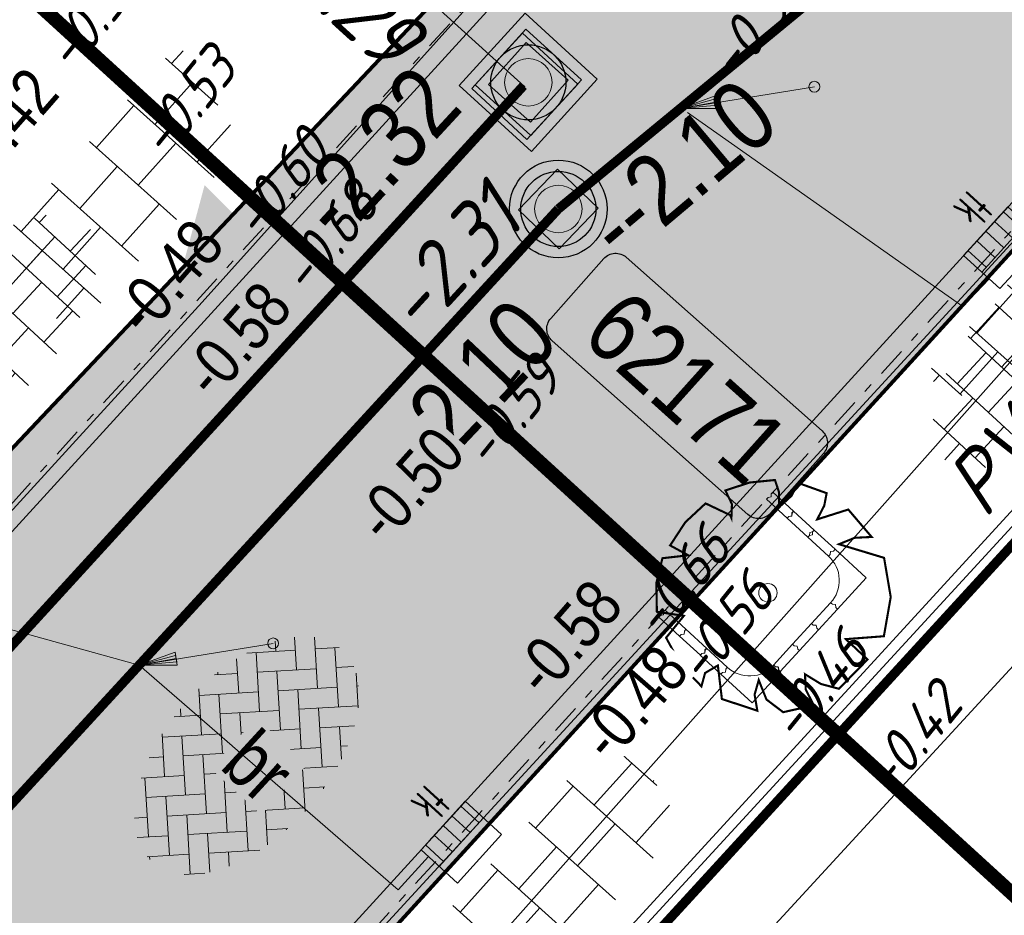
# Model space of a CAD drawing. Header units: metres. Extents: x 111546 to 149831, y 498798 to 507863.
# Tile 996 of 1056: x 111938 to 111949, y 501923 to 501933. Entities that reach past the tile are written whole.
import ezdxf
from ezdxf.enums import TextEntityAlignment as Align

# ---------------------------------------------------------------- set-up
doc = ezdxf.new("R2010")
doc.units = ezdxf.units.M
for name, pattern in [('ACAD_ISO09W100', [45, 24, -3, 6, -3, 6, -3]), ('CENTER', [50.8, 31.75, -6.35, 6.35, -6.35]), ('DASHDOT', [25.4, 12.7, -6.35, 0, -6.35]), ('DASHDOT2', [12.7, 6.35, -3.175, 0, -3.175]), ('DASHED', [19.05, 12.7, -6.35]), ('RI-HWA', [7.4, 5, -2.4])]:
    doc.linetypes.add(name, pattern=pattern)
for name, color, linetype in [('0-dwarsprofiel locatie', 5, 'CENTER'), ('0-hoogte mv-bestaand', 253, 'Continuous'), ('0-hoogte mv-nieuw', 2, 'Continuous'), ('0-werkgrens', 210, 'FENCELINE1'), ('2-bs-Streng gemengd', 252, 'ACAD_ISO09W100'), ('2-nw- bob-DWA', 20, 'Continuous'), ('2-nw-bob-HWA', 160, 'Continuous'), ('2-nw-HWA inspectieput nr', 2, 'Continuous'), ('2-nw-inspectieput-DWA-beton-80', 20, 'Continuous'), ('2-nw-inspectieput-HWA', 160, 'Continuous'), ('2-nw-streng-DWA beton', 20, 'DASHED'), ('2-nw-streng-HWA', 160, 'RI-HWA'), ('2-vw-DWA-streng-PVC250-excl grondwerk', 41, 'RI-HWA-V'), ('2-vw-DWA-streng-volschuimen-PVC 250', 54, 'RI-VOLSCHUIMEN'), ('2-vw-Put inspectie', 54, 'DASHED'), ('2-vw-Streng gemengd  bobtot', 54, 'Continuous'), ('2-vw-Streng regenwater diameter', 150, 'Continuous'), ('3-NW-HV-316010+318010-Afwerken zandbed voor wegfundering en menggranulaat-opp', 20, 'Continuous'), ('3-vw-band-trb-13-15x25', 230, 'Continuous'), ('3-YY-dwarsprofiel', 7, 'Continuous'), ('4-nw-boom tekst', 7, 'Continuous'), ('B01_HOOFDGEBOUW', 1, 'Continuous'), ('B16_LUIFEL', 10, 'Continuous'), ('Q26_BOOM', 252, 'Continuous')]:
    doc.layers.add(name, color=color, linetype=linetype)
for name, color, linetype, lineweight in [('0-kadastrale percelen', 253, 'AI-KADASTRAAL', 9), ('2-nw-inlaat-dwa 125', 10, 'Continuous', 15), ('2-nw-inlaat-hwa 125', 160, 'Continuous', 15), ('2-YY-kolkleiding HWA 125mm', 150, 'Continuous', 15), ('3-nw-arcering-rijweg', 7, 'Continuous', 13), ('3-nw-arcering-trottoir', 2, 'Continuous', 15), ('3-nw-band-trb18-20x20-achterkant-stelspecie', 103, 'DASHDOT2', 15), ('3-nw-band-trb18-20x20-voorkant-stelspecie', 103, 'Continuous', 15), ('3-nw-boomkrans', 3, 'Continuous', 13), ('3-nw-kolk trottoir', 7, 'Continuous', 13), ('3-nw-putrand-bestrating-dwa', 30, 'Continuous', 13), ('3-nw-putrand-bestrating-hwa', 151, 'Continuous', 13), ('3-nw-text-20-herinrichting', 7, 'Continuous', 15), ('3-vw-verharding', 3, 'Continuous', 15), ('4-nw-boom 1e grootte', 7, 'Continuous', 35)]:
    doc.layers.add(name, color=color, linetype=linetype, lineweight=lineweight)
doc.layers.add('3-nw-menggranulaat', color=7, linetype='Continuous', lineweight=13, true_color=0xebebeb)
doc.styles.get("Standard").update_dxf_attribs({"font": 'isocp-ie.shx'})
doc.styles.add('veysel', font='isocp-ie.shx', dxfattribs={"height": 0.1})
doc.styles.add('Zaanstad', font='ARIALN.TTF')
doc.styles.add('Zaanstad 1-200 1.8mm', font='ARIALN.TTF', dxfattribs={"height": 0.36})
doc.styles.add('Zaanstad 1-200 2.5mm', font='ARIALN.TTF', dxfattribs={"height": 0.5})
doc.styles.add('Zaanstad 1-500 1.8mm', font='ARIALN.TTF', dxfattribs={"height": 0.9})
doc.linetypes.add('AI-KADASTRAAL', pattern='A,5.5,-2,["K",Standard,S=1.8,R=0,X=0,Y=-0.9],-2,5.5,-2,[5,NLCS.SHX,S=0.75,R=0,X=0,Y=0],-2', length=19)
doc.linetypes.add('FENCELINE1', pattern='A,6.35,-2.54,[133,ltypeshp.shx,S=2.54,R=0,X=-2.54,Y=0],-2.54,25.4', length=36.83)
doc.linetypes.add('RI-HWA-V', pattern='A,2.5,[24,NLCS.SHX,S=1,R=0,X=0,Y=0],2.5,-1.8', length=6.8)
doc.linetypes.add('RI-VOLSCHUIMEN', pattern='A,0,[50,NLCS.SHX,S=0.5,R=0,X=0,Y=0],4', length=4)

# ---------------------------------------------------------------- blocks, each defined once
blk = doc.blocks.new('Q26')
at = {"linetype": 'Continuous', "lineweight": 20, "const_width": 0.0225}
blk.add_lwpolyline([(0.757, 0.516), (1.237, 0.371), (1.308, -0.046), (1.235, -0.463), (0.83, -0.494), (1.061, -0.711), (0.757, -1.022), (0.565, -0.971), (0.395, -0.867), (0.404, -1.032), (0.49, -1.198), (0.163, -1.271), (-0.015, -1.136), (-0.097, -0.929), (-0.141, -1.084), (-0.112, -1.255), (-0.489, -1.131), (-0.532, -0.774), (-0.668, -0.854), (-0.707, -0.996), (-0.927, -0.766), (-1.083, -0.479), (-0.894, -0.246), (-1.181, -0.203), (-1.187, 0.104), (-1.122, 0.367), (-0.847, 0.398), (-1.04, 0.503), (-0.879, 0.749), (-0.663, 0.95), (-0.402, 0.826), (-0.388, 0.795), (-0.382, 0.942), (-0.452, 1.088), (-0.194, 1.172), (0.076, 1.199), (0.118, 1.07), (0.119, 0.935), (0.148, 0.935), (0.252, 1.031), (0.325, 1.167), (0.626, 1.059), (0.6, 0.925), (0.525, 0.78), (0.856, 0.885), (1.105, 0.593), (0.924, 0.584)], close=True, dxfattribs=at)
at = {"linetype": 'Continuous', "lineweight": 20}
blk.add_circle((0.001, -0.001), 0.0983, dxfattribs=at)
blk = doc.blocks.new('PUTVNB')
at = {"linetype": 'Continuous', "lineweight": 13}
blk.add_line((-0.008, -0.504), (-0.004, -0.498), dxfattribs=at)
at = {"linetype": 'Continuous', "lineweight": 13, "ltscale": 0.04, "flags": 128}
blk.add_lwpolyline([(-0.5, 0.5), (-0.5, -0.5), (0.5, -0.5), (0.5, 0.5), (-0.5, 0.5)], dxfattribs=at)
at = {"linetype": 'Continuous', "lineweight": 13}
blk.add_point((0, 0), dxfattribs=at)
blk = doc.blocks.new('2-inspectieput rond 80cm')
at = {"ltscale": 0.03}
h = blk.add_hatch(color=256, dxfattribs=at)
h.dxf.hatch_style = 1
edge = h.paths.add_edge_path()
edge.add_arc((0, 0), 0.4, 0, 360)
for radius in [0.52, 0.4]:
    blk.add_circle((0, 0), radius)
blk = doc.blocks.new('tgls')
at = {"linetype": 'Continuous'}
for p, q in [((-1.018, -0.663), (-1.018, 0.575)), ((-0.418, -0.668), (-0.418, 0.573)), ((0.182, -0.673), (0.182, 0.57)), ((0.782, -0.678), (0.782, 0.568)), ((-1.018, 0.329), (-1.552, 0.329)), ((0.182, 0.329), (-0.418, 0.329)), ((1.218, 0.329), (0.782, 0.329)), ((-1.618, 0.029), (-1.635, 0.029)), ((-1.618, -0.658), (-1.618, 0.09)), ((-0.418, 0.029), (-1.018, 0.029)), ((0.782, 0.029), (0.182, 0.029)), ((-1.018, -0.271), (-1.618, -0.271)), ((0.182, -0.271), (-0.418, -0.271)), ((1.382, -0.271), (0.782, -0.271)), ((1.382, -0.682), (1.382, -0.248)), ((-1.618, -0.571), (-1.803, -0.571)), ((-0.418, -0.571), (-1.018, -0.571)), ((0.782, -0.571), (0.182, -0.571)), ((1.473, -0.571), (1.382, -0.571))]:
    blk.add_line(p, q, dxfattribs=at)
blk = doc.blocks.new('putrand')
blk.add_lwpolyline([(-0.3, -0.3), (0.3, -0.3), (0.3, 0.3), (-0.3, 0.3)], close=True)
blk.add_circle((0, 0), 0.253)
blk = doc.blocks.new('straatkolk_M')
at = {"linetype": 'Continuous'}
for p, q in [((-0.404, 0.475), (-0.569, -0.255)), ((0.569, 0.255), (-0.404, 0.475)), ((0.569, 0.255), (0.404, -0.475)), ((0.404, -0.475), (-0.569, -0.255))]:
    blk.add_line(p, q, dxfattribs=at)
blk = doc.blocks.new('*U738')
blk.add_line((0.225, 0), (-0.225, 0))
for points in [[(-0.28, -0.262), (-0.28, 0)], [(0, -0.262), (0, 0)], [(-0.14, -0.262), (-0.14, 0)], [(0.14, -0.262), (0.14, 0)], [(0.28, -0.262), (0.28, 0)], [(0.349, -0.262), (-0.349, -0.262)]]:
    blk.add_lwpolyline(points)
at = {"xscale": -0.7000000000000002, "yscale": 0.7000000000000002, "zscale": 0.7000000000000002, "rotation": 347.2593789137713}
blk.add_blockref('straatkolk_M', (0, -0.262), dxfattribs=at)
at = {"linetype": 'DASHDOT', "lineweight": 5, "width": 0.665014}
blk.add_text('tk', height=0.3703, rotation=179.9746, dxfattribs=at).set_placement((0.214, 0.438))
blk = doc.blocks.new('2-inlaat')
for p, q in [((-1.728, 2.693), (0, 0)), ((0, 0), (-0.357, 0.822))]:
    blk.add_line(p, q)
blk.add_lwpolyline([(-0.357, 0.822), (-0.618, 0.653), (0, 0), (-0.424, 0.781), (-0.552, 0.694), (0, 0), (-0.491, 0.739)])
blk.add_circle((-1.728, 2.693), 0.128)
blk = doc.blocks.new('2-inspectieput 80x80')
h = blk.add_hatch(color=256)
h.dxf.hatch_style = 1
edge = h.paths.add_edge_path()
edge.add_arc((0, 0), 0.4, 0, 360)
at = {"flags": 128}
for points in [[(-0.52, 0.52), (0.52, 0.52), (0.52, -0.52), (-0.52, -0.52)], [(-0.4, 0.4), (0.4, 0.4), (0.4, -0.4), (-0.4, -0.4)]]:
    blk.add_lwpolyline(points, close=True, dxfattribs=at)
blk.add_circle((0, 0), 0.4)
blk = doc.blocks.new('3-boomkrans hoekstuk')
blk.add_lwpolyline([(-0.35, 0), (-0.375, 0), (-0.35, 0, -0.414214), (0, 0.35), (0, 0.375), (-0.02, 0.4), (0, 0.425), (0, 0.45), (-0.45, 0.45), (-0.45, 0), (-0.425, 0), (-0.45, 0)], format="xyb")
blk.add_lwpolyline([(-0.425, 0), (-0.4, -0.02), (-0.375, 0)])
blk = doc.blocks.new('3-boomkrans passtuk')
blk.add_lwpolyline([(0, 0.075), (-0.02, 0.05), (0, 0.025), (0, 0), (0.3, 0), (0.3, 0.025), (0.28, 0.05), (0.3, 0.075), (0.3, 0.1), (0, 0.1)], close=True)
blk = doc.blocks.new('4-boom 1e grootte')
at = {"layer": '4-nw-boom tekst', "style": 'Zaanstad'}
blk.add_attdef('BOOMSOORT', text='', height=0.9, dxfattribs=at).set_placement((2.842, 1.834), align=Align.BOTTOM_LEFT)

msp = doc.modelspace()

# ---------------------------------------------------------------- hatches: boundary and pattern name
at = {"layer": '3-nw-arcering-rijweg'}
h = msp.add_hatch(dxfattribs=at)
h.set_pattern_fill('AVH-BSS_KEIFORMAAT_ELLEBOOG', color=256, scale=2, angle=73.40257, pattern_type=2)
h.set_pattern_definition([(93.426, (111941.18873, 501926.80042), (-0.222174, 0.197075), [0.63, -0.21]), (3.426, (111940.76948, 501926.77532), (-0.222174, 0.197075), [0.63, -0.21])])
edge = h.paths.add_edge_path()
edge.add_ellipse((111940.7082, 501925.051), major_axis=(-1.0089, -1.129), ratio=0.5677801, start_angle=0, end_angle=360)
at = {"layer": '3-nw-arcering-trottoir'}
h = msp.add_hatch(dxfattribs=at)
h.set_pattern_fill('AVH-TEGEL_300X300_HALFST', color=256, scale=1.5, angle=207.28426, style=0, pattern_type=2)
h.set_pattern_definition([(227.307736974, (397372.72466, 81315.53694), (-0.13975080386, -0.48331636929), [0.45, -0.45]), (317.30773697, (397372.72466, 81315.53694), (0.3051271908, 0.3307527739), [])])
edge = h.paths.add_edge_path()
edge.add_ellipse((111938.068, 501929.6528), major_axis=(-0.9096, -1.073), ratio=0.488545, start_angle=0, end_angle=360)
h = msp.add_hatch(dxfattribs=at)
h.set_pattern_fill('AVH-TEGEL_300X300_HALFST', color=256, scale=1.5, angle=207.28426, style=0, pattern_type=2)
h.set_pattern_definition([(227.307736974, (397383.71692, 81315.1446), (-0.13975080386, -0.48331636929), [0.45, -0.45]), (317.30773697, (397383.7169, 81315.1446), (0.3051271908, 0.3307527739), [])])
edge = h.paths.add_edge_path()
edge.add_ellipse((111949.0602, 501929.2605), major_axis=(-0.9096, -1.073), ratio=0.488545, start_angle=0, end_angle=360)

# ---------------------------------------------------------------- linework, layer by layer
at = {"layer": '0-dwarsprofiel locatie', "ltscale": 0.02, "const_width": 0.15}
msp.add_lwpolyline([(111937.0795, 501934.3319), (111950.1986, 501922.3556)], dxfattribs=at)
at = {"layer": '0-kadastrale percelen', "ltscale": 0.25}
msp.add_lwpolyline([(111961.789, 501895.338), (111962.526, 501894.663), (111980.717, 501914.5), (111956.855, 501936.384), (111938.663, 501916.546), (111939.356, 501915.911)], dxfattribs=at)
at = {"layer": '2-bs-Streng gemengd', "ltscale": 0.1, "flags": 128}
msp.add_lwpolyline([(111943.6639, 501932.1665), (111908.74, 501963.908)], dxfattribs=at)
at = {"layer": '2-nw-HWA inspectieput nr', "ltscale": 0.05, "elevation": 0.6224, "flags": 128}
msp.add_lwpolyline([(111943.9451, 501929.7012), (111944.5085, 501930.3369, -0.4142136), (111944.7483, 501930.3514), (111946.8325, 501928.5044, -0.4142136), (111946.847, 501928.2646), (111946.2835, 501927.6288, -0.4142136), (111946.0437, 501927.6144), (111943.9595, 501929.4613, -0.4142136)], format="xyb", close=True, dxfattribs=at)
at = {"layer": '2-nw-streng-DWA beton', "ltscale": 0.1, "const_width": 0.1}
msp.add_lwpolyline([(111923.0445, 501909.6409), (111943.6536, 501932.1759)], dxfattribs=at)
at = {"layer": '2-nw-streng-HWA', "ltscale": 0.25, "const_width": 0.1}
for points in [[(111944.0246, 501930.8653), (111967.2878, 501950.0232)], [(111916.9672, 501901.4334), (111944.0246, 501930.8653)]]:
    msp.add_lwpolyline(points, dxfattribs=at)
at = {"layer": '2-vw-DWA-streng-PVC250-excl grondwerk', "ltscale": 0.2, "flags": 128}
msp.add_lwpolyline([(111943.668, 501932.171), (111922.925, 501909.59)], dxfattribs=at)
at = {"layer": '2-vw-DWA-streng-volschuimen-PVC 250', "ltscale": 0.4, "flags": 128}
msp.add_lwpolyline([(111957.8867, 501939.4235), (111940.848, 501920.253)], dxfattribs=at)
at = {"layer": '3-nw-band-trb18-20x20-achterkant-stelspecie', "ltscale": 0.05}
msp.add_lwpolyline([(111951.3557, 501894.2557), (111933.2036, 501910.8346, -0.4142136), (111933.0884, 501913.3776), (111958.7081, 501941.4282)], format="xyb", dxfattribs=at)
msp.add_lwpolyline([(111948.3212, 501938.8044), (111928.7332, 501917.3577)], dxfattribs=at)
at = {"layer": '3-vw-band-trb-13-15x25', "ltscale": 0.1}
for points in [[(111934.757, 501915.203), (111939.232, 501920.044), (111952.39, 501934.352), (111957.401, 501939.761)], [(111948.241, 501938.781), (111940.233, 501929.875), (111902.797, 501888.899)]]:
    msp.add_lwpolyline(points, dxfattribs=at)
at = {"layer": 'B01_HOOFDGEBOUW'}
msp.add_lwpolyline([(111945.408, 501899.998), (111934.284, 501910.168), (111956.585, 501934.397), (111966.125, 501925.702)], dxfattribs=at)
at = {"layer": 'B16_LUIFEL'}
msp.add_lwpolyline([(111939.451, 501915.794), (111938.719, 501916.466), (111956.522, 501935.829), (111978.739, 501925.422), (111975.492, 501918.473), (111980.437, 501913.993), (111963.135, 501895.174), (111962.391, 501895.844)], dxfattribs=at)

# ---------------------------------------------------------------- block references
at = {"layer": '2-nw-inlaat-dwa 125', "xscale": 0.4513648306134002, "yscale": 0.4513648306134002, "zscale": 0.4513648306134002, "rotation": 331.7203266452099}
msp.add_blockref('2-inlaat', (111938.1651, 501926.163), dxfattribs=at)
at = {"layer": '2-nw-inlaat-hwa 125', "xscale": 0.4513648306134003, "yscale": 0.4513648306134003, "zscale": 0.4513648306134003, "rotation": 246.5078384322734}
msp.add_blockref('2-inlaat', (111945.3242, 501931.9355), dxfattribs=at)
at = {"layer": '2-nw-inspectieput-DWA-beton-80', "rotation": 317.5550097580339}
msp.add_blockref('2-inspectieput 80x80', (111943.7054, 501932.2125), dxfattribs=at)
at = {"layer": '2-nw-inspectieput-HWA', "rotation": 359.6124130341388}
msp.add_blockref('2-inspectieput rond 80cm', (111944.0246, 501930.8653, 0.1), dxfattribs=at)
at = {"layer": '2-vw-Put inspectie', "xscale": 0.8, "yscale": 0.8, "zscale": 0.8, "rotation": 47.30745791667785}
msp.add_blockref('PUTVNB', (111943.668, 501932.171), dxfattribs=at)
at = {"layer": '3-nw-boomkrans'}
for name, p, rotation in [('3-boomkrans passtuk', (111946.7489, 501927.4476), 137.4307668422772), ('3-boomkrans passtuk', (111946.6812, 501927.374), 317.4307668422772), ('3-boomkrans hoekstuk', (111946.6654, 501926.9133), 227.4307668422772), ('3-boomkrans passtuk', (111946.9231, 501926.6764), 227.4307668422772), ('3-boomkrans passtuk', (111946.7202, 501926.4555), 227.4307668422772), ('3-boomkrans hoekstuk', (111946.0601, 501926.2472), 137.4307668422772), ('3-boomkrans passtuk', (111946.5172, 501926.2345), 227.4307668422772)]:
    msp.add_blockref(name, p, dxfattribs=dict(at, rotation=rotation))
at = {"layer": '3-nw-kolk trottoir', "ltscale": 0.05, "rotation": 47.59341453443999}
for p in [(111948.5737, 501930.6288), (111942.7988, 501924.3059)]:
    msp.add_blockref('*U738', p, dxfattribs=at)
at = {"layer": '3-nw-putrand-bestrating-dwa', "zscale": 1.528603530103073, "rotation": 138.0939312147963}
msp.add_blockref('putrand', (111943.7054, 501932.2125), dxfattribs=at)
at = {"layer": '3-nw-putrand-bestrating-hwa', "rotation": 316.1488550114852}
msp.add_blockref('putrand', (111944.0246, 501930.8653, 0.1), dxfattribs=at)
at = {"layer": '3-vw-verharding', "rotation": 228.1031230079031}
for p in [(111939.2536, 501930.8258), (111949.4283, 501929.7456), (111943.9274, 501923.586)]:
    msp.add_blockref('tgls', p, dxfattribs=at)
at = {"layer": 'Q26_BOOM'}
msp.add_blockref('Q26', (111946.255, 501926.783), dxfattribs=at)

# ---------------------------------------------------------------- texts
at = {"layer": '0-hoogte mv-bestaand', "style": 'veysel', "oblique": 15}
for s, p in [('-0.53', (111939.2401, 501932.7803)), ('-0.59', (111946.3012, 501932.7035)), ('-0.53', (111940.2375, 501931.856)), ('-0.60', (111941.2293, 501930.9854)), ('-0.68', (111941.7485, 501930.4113)), ('-0.59', (111943.6899, 501928.556)), ('-0.66', (111945.4953, 501926.7575)), ('-0.56', (111945.9602, 501926.265)), ('-0.46', (111946.9618, 501925.646)), ('-0.42', (111947.9574, 501925.0861))]:
    msp.add_text(s, height=0.45, rotation=51, dxfattribs=at).set_placement(p, align=Align.CENTER)
at = {"layer": '2-nw- bob-DWA', "style": 'Zaanstad 1-500 1.8mm'}
msp.add_text('-2.32', height=0.75, rotation=47.26125, dxfattribs=at).set_placement((111942.4765, 501932.4389), align=Align.TOP_RIGHT)
at = {"layer": '2-nw-bob-HWA', "style": 'Zaanstad 1-500 1.8mm'}
for s, rotation, p in [('--2.10', 40.09528, (111945.9302, 501932.2967)), ('-2.10', 46.57572, (111943.5189, 501929.9663))]:
    msp.add_text(s, height=0.75, rotation=rotation, dxfattribs=at).set_placement(p, align=Align.TOP_RIGHT)
at = {"layer": '2-vw-Streng gemengd  bobtot', "oblique": 15}
for s, rotation, p in [('-2.29', 317.74044, (111940.7175, 501933.3882)), ('-2.31', 47.42929, (111942.6918, 501929.3535))]:
    msp.add_text(s, height=0.65, rotation=rotation, dxfattribs=at).set_placement(p, align=Align.BOTTOM_LEFT)
at = {"layer": '2-vw-Streng regenwater diameter', "oblique": 15}
msp.add_text('PVC250', height=0.65, rotation=48.39077, dxfattribs=at).set_placement((111948.7146, 501927.4256), align=Align.BOTTOM_LEFT)

# ---------------------------------------------------------------- next in the draw order: texts
at = {"layer": '0-hoogte mv-nieuw', "char_height": 0.5, "attachment_point": 7, "style": 'Zaanstad 1-200 2.5mm', "bg_fill": 3, "box_fill_scale": 1.1, "bg_fill_color": 256, "bg_fill_true_color": 13158600, "bg_fill_transparency": 0}
for s, insert, rotation in [('\\A1;-0.42', (111937.8811, 501931.091), 48.87507), ('\\A1;-0.58', (111940.363, 501928.8154), 48.87507), ('\\A1;-0.50', (111942.1945, 501927.279), 48.11149), ('\\A1;-0.58', (111943.8854, 501925.6454), 48.87507)]:
    msp.add_mtext(s, dxfattribs=dict(at, insert=insert, rotation=rotation))
at = {"layer": '2-nw-HWA inspectieput nr', "ltscale": 0.05, "insert": (111945.388, 501928.9682), "char_height": 0.75, "width": 0.574682, "attachment_point": 5, "rotation": 318.07872, "style": 'Zaanstad 1-200 1.8mm', "bg_fill": 3, "box_fill_scale": 1.1, "bg_fill_color": 256, "bg_fill_true_color": 13158600, "bg_fill_transparency": 0}
msp.add_mtext('\\A1;62171', dxfattribs=at)
at = {"layer": '3-nw-text-20-herinrichting', "ltscale": 0.05, "insert": (111940.8332, 501924.932), "char_height": 0.6, "attachment_point": 5, "rotation": 317.41437, "style": 'Zaanstad 1-200 1.8mm', "bg_fill": 3, "box_fill_scale": 1.1, "bg_fill_color": 256, "bg_fill_true_color": 13158600, "bg_fill_transparency": 0}
msp.add_mtext('\\A1;br', dxfattribs=at)

# ---------------------------------------------------------------- next in the draw order: linework, layer by layer
at = {"layer": '2-YY-kolkleiding HWA 125mm', "ltscale": 0.06, "elevation": 0}
for points in [[(111948.6102, 501930.1226), (111948.332, 501929.8263), (111945.3991, 501931.8901)], [(111936.4345, 501926.0843), (111937.0017, 501926.7217), (111939.5639, 501926.0131), (111942.3195, 501923.621), (111942.6431, 501923.9752)]]:
    msp.add_lwpolyline(points, dxfattribs=at)

# ---------------------------------------------------------------- next in the draw order: block references
at = {"layer": '2-nw-inlaat-hwa 125', "xscale": 0.4513648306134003, "yscale": 0.4513648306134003, "zscale": 0.4513648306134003, "rotation": 246.5078384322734}
msp.add_blockref('2-inlaat', (111939.5639, 501926.0131), dxfattribs=at)
at = {"layer": '3-nw-boomkrans', "rotation": 137.4307668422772}
msp.add_blockref('3-boomkrans passtuk', (111946.5297, 501927.649), dxfattribs=at)
at = {"layer": '4-nw-boom 1e grootte'}
ref = msp.add_blockref('4-boom 1e grootte', (111942.1568, 501942.1604), dxfattribs=dict(at, rotation=298.3292207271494))
ref.add_attrib('BOOMSOORT', '1e orde Ostrya carpinifolia', dxfattribs={"layer": '4-nw-boom tekst', "height": 0.9, "rotation": 298.32922, "style": 'Zaanstad'}).set_placement((111935.8134, 501945.4004), align=Align.BOTTOM_LEFT)

# ---------------------------------------------------------------- next in the draw order: texts
at = {"layer": '0-hoogte mv-nieuw', "char_height": 0.5, "attachment_point": 7, "rotation": 48.87507, "style": 'Zaanstad 1-200 2.5mm', "bg_fill": 3, "box_fill_scale": 1.1, "bg_fill_color": 256, "bg_fill_true_color": 13158600, "bg_fill_transparency": 0}
for insert in [(111939.6408, 501929.4792), (111944.5857, 501924.9497)]:
    msp.add_mtext('\\A1;-0.48', dxfattribs=dict(at, insert=insert))

# ---------------------------------------------------------------- next in the draw order: hatches: boundary and pattern name
at = {"layer": '3-nw-menggranulaat', "ltscale": 0.02}
h = msp.add_hatch(color=256, dxfattribs=at)
h.dxf.hatch_style = 1
edge = h.paths.add_edge_path(flags=17)
edge.add_line((111945.4205, 501891.0356), (111945.6729, 501890.794))
edge.add_line((111945.6729, 501890.794), (111945.6874, 501890.807))
edge.add_line((111945.6874, 501890.807), (111945.7046, 501890.8177))
edge.add_line((111945.7046, 501890.8177), (111945.7238, 501890.8259))
edge.add_line((111945.7238, 501890.8259), (111945.7445, 501890.8318))
edge.add_line((111945.7445, 501890.8318), (111945.7662, 501890.8351))
edge.add_line((111945.7662, 501890.8351), (111945.7883, 501890.836))
edge.add_line((111945.7883, 501890.836), (111945.8102, 501890.8344))
edge.add_line((111945.8102, 501890.8344), (111945.8314, 501890.8303))
edge.add_line((111945.8314, 501890.8303), (111945.8513, 501890.8237))
edge.add_line((111945.8513, 501890.8237), (111945.8693, 501890.8145))
edge.add_line((111945.8693, 501890.8145), (111945.8849, 501890.8028))
edge.add_arc((111943.4234, 501888.1077), 3.65, -30.75903, 47.59341, ccw=False)
edge.add_line((111946.56, 501886.241), (111946.396, 501885.9655))
edge.add_line((111946.396, 501885.9655), (111953.9762, 501881.4542))
edge.add_line((111953.9762, 501881.4542), (111958.2826, 501888.69))
edge.add_line((111958.2826, 501888.69), (111956.8741, 501889.9773))
edge.add_line((111956.8741, 501889.9773), (111951.4568, 501894.3664))
edge.add_line((111951.4568, 501894.3664), (111933.3048, 501910.9454))
edge.add_arc((111934.4175, 501912.1637), 1.65, 137.59341, 227.59341, ccw=False)
edge.add_line((111933.1992, 501913.2764), (111952.7546, 501934.6874))
edge.add_line((111952.7546, 501934.6874), (111952.7652, 501934.6999))
edge.add_line((111952.7652, 501934.6999), (111952.7884, 501934.7244))
edge.add_line((111952.7884, 501934.7244), (111958.8189, 501941.3271))
edge.add_arc((111962.9907, 501937.5168), 5.65, 65.58791, 137.59341, ccw=False)
edge.add_line((111965.3258, 501942.6617), (111990.2953, 501931.3286))
edge.add_line((111990.2953, 501931.3286), (111992.5123, 501928.7742))
edge.add_line((111992.5123, 501928.7742), (111996.2832, 501938.3855))
edge.add_line((111996.2832, 501938.3855), (111993.0828, 501937.6602))
edge.add_line((111993.0828, 501937.6602), (111947.8566, 501958.1872))
edge.add_line((111947.8566, 501958.1872), (111944.1829, 501950.2846))
edge.add_line((111944.1829, 501950.2846), (111946.0273, 501949.4554))
edge.add_arc((111943.3152, 501943.3934), 6.641, -41.72574, 65.89655, ccw=False)
edge.add_line((111948.2716, 501938.9734), (111948.2104, 501938.9056))
edge.add_line((111948.2104, 501938.9056), (111948.1767, 501938.8686))
edge.add_line((111948.1767, 501938.8686), (111919.7385, 501908.7564))
edge.add_line((111919.7385, 501908.7564), (111924.5965, 501904.3126))
edge.add_line((111924.5965, 501904.3126), (111926.7841, 501906.8548))
edge.add_line((111926.7841, 501906.8548), (111926.8718, 501906.9396))
edge.add_arc((111927.9845, 501905.4644), 1.8478, 39.9448, 127.02577, ccw=False)
edge.add_line((111929.4011, 501906.6508), (111929.3935, 501906.5287))
edge.add_line((111929.3935, 501906.5287), (111929.4066, 501906.5141))
edge.add_line((111929.4066, 501906.5141), (111929.4175, 501906.497))
edge.add_line((111929.4175, 501906.497), (111929.426, 501906.4777))
edge.add_line((111929.426, 501906.4777), (111929.4321, 501906.4569))
edge.add_line((111929.4321, 501906.4569), (111929.4359, 501906.4352))
edge.add_line((111929.4359, 501906.4352), (111929.4371, 501906.4131))
edge.add_line((111929.4371, 501906.4131), (111929.4359, 501906.3911))
edge.add_line((111929.4359, 501906.3911), (111929.4321, 501906.3699))
edge.add_line((111929.4321, 501906.3699), (111929.4257, 501906.35))
edge.add_line((111929.4257, 501906.35), (111929.4167, 501906.3319))
edge.add_line((111929.4167, 501906.3319), (111929.338, 501906.2428))
edge.add_line((111929.338, 501906.2428), (111945.4205, 501891.0356))
edge = h.paths.add_edge_path()
edge.add_line((111939.0689, 501884.2217), (111923.2649, 501898.6751))
edge.add_line((111923.2649, 501898.6751), (111923.0035, 501899.3073))
edge.add_line((111923.0035, 501899.3073), (111922.989, 501899.2943))
edge.add_line((111922.989, 501899.2943), (111922.9719, 501899.2837))
edge.add_line((111922.9719, 501899.2837), (111922.9527, 501899.2756))
edge.add_line((111922.9527, 501899.2756), (111922.932, 501899.2699))
edge.add_line((111922.932, 501899.2699), (111922.9104, 501899.2666))
edge.add_line((111922.9104, 501899.2666), (111922.8883, 501899.2659))
edge.add_line((111922.8883, 501899.2659), (111922.8665, 501899.2676))
edge.add_line((111922.8665, 501899.2676), (111922.8453, 501899.2718))
edge.add_line((111922.8453, 501899.2718), (111922.8254, 501899.2785))
edge.add_line((111922.8254, 501899.2785), (111922.8074, 501899.2877))
edge.add_line((111922.8074, 501899.2877), (111922.7918, 501899.2994))
edge.add_line((111922.7918, 501899.2994), (111922.7244, 501899.361))
edge.add_arc((111923.7904, 501900.8134), 1.8016, 142.46827, 233.72181, ccw=False)
edge.add_line((111922.3617, 501901.9109), (111924.5902, 501904.3072))
edge.add_line((111924.5902, 501904.3072), (111919.7344, 501908.7519))
edge.add_line((111919.7344, 501908.7519), (111909.1625, 501897.0827))
edge.add_line((111909.1625, 501897.0827), (111913.8523, 501892.7753))
edge.add_line((111913.8523, 501892.7753), (111915.8761, 501894.9148))
edge.add_arc((111917.0874, 501893.8799), 1.5932, 61.0323, 139.48943, ccw=False)
edge.add_line((111917.8591, 501895.2738), (111918.9555, 501894.4073))
edge.add_line((111918.9555, 501894.4073), (111918.9686, 501894.3928))
edge.add_line((111918.9686, 501894.3928), (111918.9794, 501894.3756))
edge.add_line((111918.9794, 501894.3756), (111918.9879, 501894.3564))
edge.add_line((111918.9879, 501894.3564), (111918.9939, 501894.3357))
edge.add_line((111918.9939, 501894.3357), (111918.9976, 501894.314))
edge.add_line((111918.9976, 501894.314), (111918.9988, 501894.2919))
edge.add_line((111918.9988, 501894.2919), (111918.9974, 501894.27))
edge.add_line((111918.9974, 501894.27), (111918.9936, 501894.2488))
edge.add_line((111918.9936, 501894.2488), (111918.9871, 501894.2289))
edge.add_line((111918.9871, 501894.2289), (111918.9781, 501894.2108))
edge.add_line((111918.9781, 501894.2108), (111918.9664, 501894.1952))
edge.add_line((111918.9664, 501894.1952), (111937.2225, 501877.2639))
edge.add_line((111937.2225, 501877.2639), (111937.3506, 501877.4043))
edge.add_line((111937.3506, 501877.4043), (111937.3651, 501877.4173))
edge.add_line((111937.3651, 501877.4173), (111937.3822, 501877.4279))
edge.add_line((111937.3822, 501877.4279), (111937.4014, 501877.4361))
edge.add_line((111937.4014, 501877.4361), (111937.4221, 501877.4419))
edge.add_line((111937.4221, 501877.4419), (111937.4437, 501877.4452))
edge.add_line((111937.4437, 501877.4452), (111937.4658, 501877.446))
edge.add_line((111937.4658, 501877.446), (111937.4876, 501877.4444))
edge.add_line((111937.4876, 501877.4444), (111937.5088, 501877.4403))
edge.add_line((111937.5088, 501877.4403), (111937.5286, 501877.4336))
edge.add_line((111937.5286, 501877.4336), (111937.5466, 501877.4245))
edge.add_line((111937.5466, 501877.4245), (111937.5622, 501877.4128))
edge.add_line((111937.5622, 501877.4128), (111938.7544, 501876.3239))
edge.add_arc((111936.2929, 501873.6289), 3.65, -30.75903, 47.59341, ccw=False)
edge.add_line((111939.4294, 501871.7622), (111938.385, 501870.0074))
edge.add_arc((111935.2485, 501871.8741), 3.65, 245.34011, 329.24097, ccw=False)
edge.add_line((111933.7256, 501868.557), (111929.0206, 501864.0685))
edge.add_arc((111924.456, 501860.7388), 5.65, -42.41791, 36.11015, ccw=False)
edge.add_line((111928.6271, 501856.9276), (111889.9448, 501814.5917))
edge.add_line((111889.9448, 501814.5917), (111889.9191, 501814.5632))
edge.add_line((111889.9191, 501814.5632), (111886.2337, 501810.5301))
edge.add_arc((111888.7069, 501808.2704), 3.35, 137.58209, 197.54111)
edge.add_line((111885.5126, 501807.2607), (111890.1896, 501792.4643))
edge.add_arc((111884.8023, 501790.7615), 5.65, -42.58489, 17.54111, ccw=False)
edge.add_line((111888.9623, 501786.9382), (111860.4469, 501755.9116))
edge.add_line((111860.4469, 501755.9116), (111859.2031, 501754.8538))
edge.add_arc((111856.663, 501757.1884), 3.45, 227.41511, 317.41511, ccw=False)
edge.add_line((111854.3284, 501754.6482), (111853.4568, 501755.1777))
edge.add_line((111853.4568, 501755.1777), (111841.6617, 501766.0181))
edge.add_line((111841.6617, 501766.0181), (111839.7535, 501767.7719))
edge.add_line((111839.7535, 501767.7719), (111835.8964, 501763.5751))
edge.add_line((111835.8964, 501763.5751), (111836.3161, 501763.1893))
edge.add_line((111836.3161, 501763.1893), (111876.9192, 501725.8727))
edge.add_line((111876.9192, 501725.8727), (111896.1196, 501708.2263))
edge.add_line((111896.1196, 501708.2263), (111899.9767, 501712.4231))
edge.add_line((111899.9767, 501712.4231), (111865.4492, 501744.1559))
edge.add_line((111865.4492, 501744.1559), (111865.3726, 501744.498))
edge.add_arc((111868.3838, 501747.7744), 4.45, 137.6472, 227.41511, ccw=False)
edge.add_line((111865.0952, 501750.7724), (111898.3784, 501787.2824))
edge.add_arc((111895.9027, 501789.5392), 3.35, 317.64716, 383.53609)
edge.add_line((111898.974, 501790.877), (111897.9326, 501793.2678))
edge.add_line((111897.9326, 501793.2678), (111893.2508, 501804.0168))
edge.add_arc((111897.6973, 501805.9535), 4.85, 137.58209, 203.53609, ccw=False)
edge.add_line((111894.1169, 501809.225), (111896.1368, 501811.4357))
edge.add_line((111896.1368, 501811.4357), (111933.9229, 501852.7908))
edge.add_arc((111938.094, 501848.9797), 5.65, 58.6164, 137.58209, ccw=False)
edge.add_line((111941.0363, 501853.8031), (111953.1191, 501846.4325))
edge.add_line((111953.1191, 501846.4325), (111956.6082, 501852.1523))
edge.add_line((111956.6082, 501852.1523), (111946.6541, 501858.2243))
edge.add_arc((111949.5965, 501863.0477), 5.65, 149.24097, 238.6164, ccw=False)
edge.add_line((111944.7413, 501865.9373), (111953.9493, 501881.412))
edge.add_line((111953.9493, 501881.412), (111946.3755, 501885.9311))
edge.add_line((111946.3755, 501885.9311), (111945.5156, 501884.4862))
edge.add_arc((111942.3791, 501886.3529), 3.65, 227.59341, 329.24097, ccw=False)
edge.add_line((111939.9176, 501883.6579), (111939.889, 501883.6834))
edge.add_line((111939.889, 501883.6834), (111939.8577, 501883.7108))
edge.add_line((111939.8577, 501883.7108), (111939.7902, 501883.77))
edge.add_line((111939.7902, 501883.77), (111939.7218, 501883.8337))
edge.add_line((111939.7218, 501883.8337), (111939.6895, 501883.8666))
edge.add_line((111939.6895, 501883.8666), (111939.6596, 501883.8999))
edge.add_line((111939.6596, 501883.8999), (111939.6328, 501883.9333))
edge.add_line((111939.6328, 501883.9333), (111939.6101, 501883.9666))
edge.add_line((111939.6101, 501883.9666), (111939.5924, 501883.9996))
edge.add_line((111939.5924, 501883.9996), (111939.5804, 501884.032))
edge.add_line((111939.5804, 501884.032), (111939.5751, 501884.0637))
edge.add_line((111939.5751, 501884.0637), (111939.5772, 501884.0942))
edge.add_line((111939.5772, 501884.0942), (111939.5814, 501884.109))
edge.add_line((111939.5814, 501884.109), (111939.5877, 501884.1235))
edge.add_line((111939.5877, 501884.1235), (111939.5963, 501884.1376))
edge.add_line((111939.5963, 501884.1376), (111939.3596, 501884.0053))
edge.add_line((111939.3596, 501884.0053), (111939.0689, 501884.2217))
edge = h.paths.add_edge_path(flags=17)
edge.add_line((111933.0577, 501869.1111), (111912.895, 501887.549))
edge.add_line((111912.895, 501887.549), (111912.8805, 501887.5359))
edge.add_line((111912.8805, 501887.5359), (111912.8633, 501887.5253))
edge.add_line((111912.8633, 501887.5253), (111912.8441, 501887.517))
edge.add_line((111912.8441, 501887.517), (111912.8234, 501887.5112))
edge.add_line((111912.8234, 501887.5112), (111912.8017, 501887.5079))
edge.add_line((111912.8017, 501887.5079), (111912.7796, 501887.507))
edge.add_line((111912.7796, 501887.507), (111912.7577, 501887.5086))
edge.add_line((111912.7577, 501887.5086), (111912.7366, 501887.5127))
edge.add_line((111912.7366, 501887.5127), (111912.7167, 501887.5193))
edge.add_line((111912.7167, 501887.5193), (111912.6986, 501887.5285))
edge.add_line((111912.6986, 501887.5285), (111912.683, 501887.5402))
edge.add_line((111912.683, 501887.5402), (111912.2714, 501887.9162))
edge.add_arc((111913.4223, 501889.4072), 1.8836, 145.26236, 232.33447, ccw=False)
edge.add_line((111911.8745, 501890.4805), (111913.8494, 501892.7722))
edge.add_line((111913.8494, 501892.7722), (111909.1549, 501897.0744))
edge.add_line((111909.1549, 501897.0744), (111901.8785, 501889.0129))
edge.add_line((111901.8785, 501889.0129), (111928.2662, 501864.9107))
edge.add_arc((111924.456, 501860.7388), 5.65, 37.7584, 47.59468, ccw=False)
edge.add_line((111928.9229, 501864.1984), (111933.6754, 501868.5805))
edge.add_arc((111935.2485, 501871.8741), 3.65, 233.53134, 244.47053, ccw=False)
edge.add_line((111933.079, 501868.9388), (111933.0701, 501868.9465))
edge.add_line((111933.0701, 501868.9465), (111933.0624, 501868.9556))
edge.add_line((111933.0624, 501868.9556), (111933.0558, 501868.9659))
edge.add_line((111933.0558, 501868.9659), (111933.0502, 501868.9772))
edge.add_line((111933.0502, 501868.9772), (111933.0458, 501868.9893))
edge.add_line((111933.0458, 501868.9893), (111933.0424, 501869.0021))
edge.add_line((111933.0424, 501869.0021), (111933.039, 501869.0288))
edge.add_line((111933.039, 501869.0288), (111933.0399, 501869.056))
edge.add_line((111933.0399, 501869.056), (111933.0451, 501869.0822))
edge.add_line((111933.0451, 501869.0822), (111933.0493, 501869.0944))
edge.add_line((111933.0493, 501869.0944), (111933.0545, 501869.1059))
edge.add_line((111933.0545, 501869.1059), (111933.0608, 501869.1163))
edge.add_line((111933.0608, 501869.1163), (111933.0682, 501869.1256))
edge.add_line((111933.0682, 501869.1256), (111933.0577, 501869.1111))
edge = h.paths.add_edge_path()
edge.add_line((111992.5179, 501928.7676), (111994.7292, 501926.2197))
edge.add_line((111994.7292, 501926.2197), (111992.7618, 501920.8852))
edge.add_line((111992.7618, 501920.8852), (111990.9535, 501916.2577))
edge.add_line((111990.9535, 501916.2577), (111987.3966, 501907.1552))
edge.add_line((111987.3966, 501907.1552), (111984.5685, 501905.9622))
edge.add_line((111984.5685, 501905.9622), (111979.6175, 501893.2924))
edge.add_line((111979.6175, 501893.2924), (111980.8658, 501890.4421))
edge.add_line((111980.8658, 501890.4421), (111966.3394, 501853.2677))
edge.add_arc((112199.3326, 501762.2227), 250.15, 158.656294, 158.959504)
edge.add_line((111965.8609, 501852.0335), (111958.2211, 501851.1683))
edge.add_line((111958.2211, 501851.1683), (111956.6509, 501852.1262))
edge.add_line((111956.6509, 501852.1262), (111953.1617, 501846.4064))
edge.add_line((111953.1617, 501846.4064), (111954.801, 501845.4065))
edge.add_line((111954.801, 501845.4065), (111961.2929, 501839.1012))
edge.add_arc((112172.9168, 501770.2756), 222.5345, 161.984141, 163.432257)
edge.add_line((111959.6211, 501833.7311), (111947.8873, 501794.3967))
edge.add_arc((111619.3818, 501892.3933), 342.8107, 334.016078, 343.389614, ccw=False)
edge.add_line((111927.5402, 501742.2014), (111914.6403, 501718.2034))
edge.add_arc((111619.3446, 501892.406), 342.85, 327.803063, 329.462534, ccw=False)
edge.add_line((111909.4717, 501709.7249), (111902.159, 501710.4174))
edge.add_line((111902.159, 501710.4174), (111900.0135, 501712.3893))
edge.add_line((111900.0135, 501712.3893), (111896.1564, 501708.1925))
edge.add_line((111896.1564, 501708.1925), (111898.3692, 501706.1588))
edge.add_line((111898.3692, 501706.1588), (111901.9376, 501698.2777))
edge.add_arc((111620.0913, 501891.8095), 341.8946, 319.976566, 325.524268, ccw=False)
edge.add_line((111881.9079, 501671.9368), (111875.8132, 501664.6874))
edge.add_line((111875.8132, 501664.6874), (111881.8015, 501659.8582))
edge.add_line((111881.8015, 501659.8582), (111887.6852, 501667.154))
edge.add_arc((111619.6416, 501892.2362), 350.0133, 319.979072, 330.881819)
edge.add_line((111925.4195, 501721.9153), (111934.2415, 501738.8209))
edge.add_arc((111619.6416, 501892.2362), 350.0133, 334.00373, 336.636623)
edge.add_line((111940.9568, 501753.4345), (111946.615, 501767.3333))
edge.add_arc((111619.5305, 501892.3164), 350.15, 339.087525, 343.389614)
edge.add_line((111955.069, 501792.2218), (111966.8024, 501831.5546))
edge.add_arc((112199.5184, 501762.133), 242.85, 158.656294, 163.389614, ccw=False)
edge.add_line((111973.3246, 501850.5211), (111996.8969, 501910.8449))
edge.add_line((111996.8969, 501910.8449), (111999.7725, 501918.2039))
edge.add_line((111999.7725, 501918.2039), (112014.2094, 501957.3484))
edge.add_line((112014.2094, 501957.3484), (112017.327, 501965.8015))
edge.add_line((112017.327, 501965.8015), (112023.9953, 501969.4553))
edge.add_line((112023.9953, 501969.4553), (112025.9918, 501974.4606))
edge.add_line((112025.9918, 501974.4606), (112023.5855, 501976.2269))
edge.add_line((112023.5855, 501976.2269), (112024.3517, 501978.5545))
edge.add_line((112024.3517, 501978.5545), (112022.3088, 501979.3064))
edge.add_line((112022.3088, 501979.3064), (112022.8152, 501980.6823))
edge.add_line((112022.8152, 501980.6823), (112015.7803, 501983.2979))
edge.add_line((112015.7803, 501983.2979), (112012.7309, 501975.0297))
edge.add_line((112012.7309, 501975.0297), (111999.4836, 501939.1108))
edge.add_line((111999.4836, 501939.1108), (111996.2923, 501938.3876))
edge.add_line((111996.2923, 501938.3876), (111992.5179, 501928.7676))
edge = h.paths.add_edge_path()
edge.add_line((112022.6664, 501569.4539), (112021.9525, 501567.8914))
edge.add_arc((112022.5437, 501567.6213), 0.65, 155.44535, 245.26702)
edge.add_line((112022.2718, 501567.0309), (112030.4099, 501563.2821))
edge.add_arc((112030.6818, 501563.8725), 0.65, 245.26702, 335.61275)
edge.add_line((112031.2738, 501563.6041), (112031.7526, 501564.6357))
edge.add_line((112031.7526, 501564.6357), (112037.7391, 501577.621))
edge.add_line((112037.7391, 501577.621), (112039.5258, 501581.518))
edge.add_line((112039.5258, 501581.518), (112043.4029, 501579.7321))
edge.add_line((112043.4029, 501579.7321), (112042.2053, 501577.1324))
edge.add_arc((112042.7957, 501576.8604), 0.65, 155.26702, 244.8963)
edge.add_line((112042.5199, 501576.2718), (112043.6841, 501575.7264))
edge.add_line((112043.6841, 501575.7264), (112037.3742, 501562.0284))
edge.add_line((112037.3742, 501562.0284), (112036.9034, 501561.0065))
edge.add_arc((112037.4938, 501560.7346), 0.65, 155.26702, 245.26702)
edge.add_line((112037.2219, 501560.1442), (112070.2963, 501544.9086))
edge.add_line((112070.2963, 501544.9086), (112090.0758, 501535.7972))
edge.add_line((112090.0758, 501535.7972), (112106.9799, 501528.0104))
edge.add_line((112106.9799, 501528.0104), (112102.6804, 501518.6766))
edge.add_line((112102.6804, 501518.6766), (112096.6219, 501521.4671))
edge.add_line((112096.6219, 501521.4671), (112098.0341, 501524.5333))
edge.add_line((112098.0341, 501524.5333), (112072.1423, 501536.474))
edge.add_line((112072.1423, 501536.474), (112068.2561, 501528.0329))
edge.add_line((112068.2561, 501528.0329), (112094.1523, 501516.1055))
edge.add_line((112094.1523, 501516.1055), (112096.6009, 501521.4217))
edge.add_line((112096.6009, 501521.4217), (112102.6595, 501518.6312))
edge.add_line((112102.6595, 501518.6312), (112097.7794, 501508.0373))
edge.add_line((112097.7794, 501508.0373), (112065.7267, 501522.8023))
edge.add_line((112065.7267, 501522.8023), (112072.124, 501536.69))
edge.add_line((112072.124, 501536.69), (112023.5558, 501559.0627))
edge.add_arc((112021.6103, 501554.8393), 4.65, 65.26702, 155.26702)
edge.add_line((112017.3868, 501556.7848), (112004.8207, 501529.5055))
edge.add_line((112004.8207, 501529.5055), (111991.5629, 501500.7245))
edge.add_line((111991.5629, 501500.7245), (111991.191, 501493.9811))
edge.add_line((111991.191, 501493.9811), (111981.4392, 501500.8561))
edge.add_line((111981.4392, 501500.8561), (111985.3353, 501503.2189))
edge.add_line((111985.3353, 501503.2189), (111995.4999, 501525.2871))
edge.add_line((111995.4999, 501525.2871), (112013.4446, 501564.2406))
edge.add_line((112013.4446, 501564.2406), (112022.0681, 501582.9609))
edge.add_line((112022.0681, 501582.9609), (112027.6993, 501580.3669))
edge.add_line((112027.6993, 501580.3669), (112027.4871, 501579.9062))
edge.add_line((112027.4871, 501579.9062), (112022.6664, 501569.4539))
at = {"layer": '3-YY-dwarsprofiel', "ltscale": 0.02}
h = msp.add_hatch(color=256, dxfattribs=at)
h.dxf.hatch_style = 1
edge = h.paths.add_edge_path(flags=0)
edge.add_arc((111940.4839, 501928.7046), 0.125, 0, 360)
edge = h.paths.add_edge_path(flags=17)
edge.add_line((111940.2601, 501931.1194), (111940.8044, 501930.5744))
edge.add_line((111939.6292, 501928.7703), (111940.2601, 501931.1194))
edge.add_line((111939.7465, 501928.6632), (111939.6292, 501928.7703))
edge.add_line((111940.2045, 501928.2448), (111939.7465, 501928.6632))
edge.add_line((111940.346, 501928.1156), (111940.2045, 501928.2448))
edge.add_line((111940.423, 501928.0451), (111940.346, 501928.1156))
edge.add_line((111940.6248, 501927.861), (111940.423, 501928.0451))
edge.add_line((111941.2954, 501928.108), (111940.6248, 501927.861))
edge.add_line((111941.6819, 501927.755), (111941.2954, 501928.108))
edge.add_line((111943.0206, 501928.151), (111941.6819, 501927.755))
edge.add_line((111942.8011, 501928.3693), (111943.0206, 501928.151))
edge.add_line((111940.4483, 501930.3922), (111942.8011, 501928.3693))
edge.add_line((111940.6173, 501930.5771), (111940.4483, 501930.3922))
edge.add_line((111940.6923, 501930.5086), (111940.6173, 501930.5771))
edge.add_line((111940.7476, 501930.5122), (111940.6923, 501930.5086))
edge.add_line((111940.8044, 501930.5744), (111940.7476, 501930.5122))
edge = h.paths.add_edge_path(flags=0)
edge.add_line((111940.8044, 501930.5744), (111940.7476, 501930.5122))
edge.add_line((111940.7476, 501930.5122), (111940.6923, 501930.5086))
edge.add_line((111940.7476, 501930.5122), (111940.6923, 501930.5086))
edge.add_line((111940.8044, 501930.5744), (111940.7476, 501930.5122))
h = msp.add_hatch(color=256, dxfattribs=at)
h.dxf.hatch_style = 1
edge = h.paths.add_edge_path(flags=0)
edge.add_arc((111940.4839, 501928.7046), 0.125, 0, 360)
edge = h.paths.add_edge_path(flags=17)
edge.add_line((111940.2601, 501931.1194), (111940.8044, 501930.5744))
edge.add_line((111939.6292, 501928.7703), (111940.2601, 501931.1194))
edge.add_line((111939.7465, 501928.6632), (111939.6292, 501928.7703))
edge.add_line((111940.2045, 501928.2448), (111939.7465, 501928.6632))
edge.add_line((111940.346, 501928.1156), (111940.2045, 501928.2448))
edge.add_line((111940.423, 501928.0451), (111940.346, 501928.1156))
edge.add_line((111940.6248, 501927.861), (111940.423, 501928.0451))
edge.add_line((111941.2954, 501928.108), (111940.6248, 501927.861))
edge.add_line((111941.6819, 501927.755), (111941.2954, 501928.108))
edge.add_line((111943.0206, 501928.151), (111941.6819, 501927.755))
edge.add_line((111942.8011, 501928.3693), (111943.0206, 501928.151))
edge.add_line((111940.4483, 501930.3922), (111942.8011, 501928.3693))
edge.add_line((111940.6173, 501930.5771), (111940.4483, 501930.3922))
edge.add_line((111940.6923, 501930.5086), (111940.6173, 501930.5771))
edge.add_line((111940.7476, 501930.5122), (111940.6923, 501930.5086))
edge.add_line((111940.8044, 501930.5744), (111940.7476, 501930.5122))
edge = h.paths.add_edge_path(flags=0)
edge.add_line((111940.8044, 501930.5744), (111940.7476, 501930.5122))
edge.add_line((111940.7476, 501930.5122), (111940.6923, 501930.5086))
edge.add_line((111940.7476, 501930.5122), (111940.6923, 501930.5086))
edge.add_line((111940.8044, 501930.5744), (111940.7476, 501930.5122))

# ---------------------------------------------------------------- next in the draw order: linework, layer by layer
at = {"layer": '0-werkgrens', "ltscale": 0.1, "const_width": 0.1}
msp.add_lwpolyline([(111961.9579, 501895.5224), (111962.5106, 501895.0161), (111980.3638, 501914.4847), (111956.8703, 501936.0308), (111939.0163, 501916.5614), (111939.5249, 501916.0953)], dxfattribs=at)
at = {"layer": '3-nw-band-trb18-20x20-voorkant-stelspecie'}
for points in [[(111932.9408, 501913.5125), (111958.5604, 501941.5631)], [(111948.4689, 501938.6695), (111928.8808, 501917.2229)]]:
    msp.add_lwpolyline(points, dxfattribs=at)
at = {"layer": '3-NW-HV-316010+318010-Afwerken zandbed voor wegfundering en menggranulaat-opp', "const_width": 0.04}
msp.add_lwpolyline([(111951.4568, 501894.3664), (111933.3048, 501910.9454, -0.4142136), (111933.1992, 501913.2764), (111952.7546, 501934.6874), (111952.7652, 501934.6999), (111952.7884, 501934.7244), (111958.8189, 501941.3271, -0.3249462), (111965.3258, 501942.6617), (111990.2953, 501931.3286), (111992.5123, 501928.7742), (111996.2832, 501938.3855), (111993.0828, 501937.6602), (111947.8566, 501958.1872), (111944.1829, 501950.2846), (111946.0273, 501949.4554, -0.5074512), (111948.2716, 501938.9734), (111948.2104, 501938.9056), (111948.1767, 501938.8686), (111919.7154, 501908.7334), (111924.8251, 501904.1077)], format="xyb", dxfattribs=at)

# ---------------------------------------------------------------- next in the draw order: block references
at = {"layer": '3-nw-boomkrans', "rotation": 137.4307668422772}
for p in [(111945.3832, 501926.3937), (111945.6042, 501926.1908), (111945.8234, 501925.9894)]:
    msp.add_blockref('3-boomkrans passtuk', p, dxfattribs=at)

doc.saveas('drawing.dxf')
